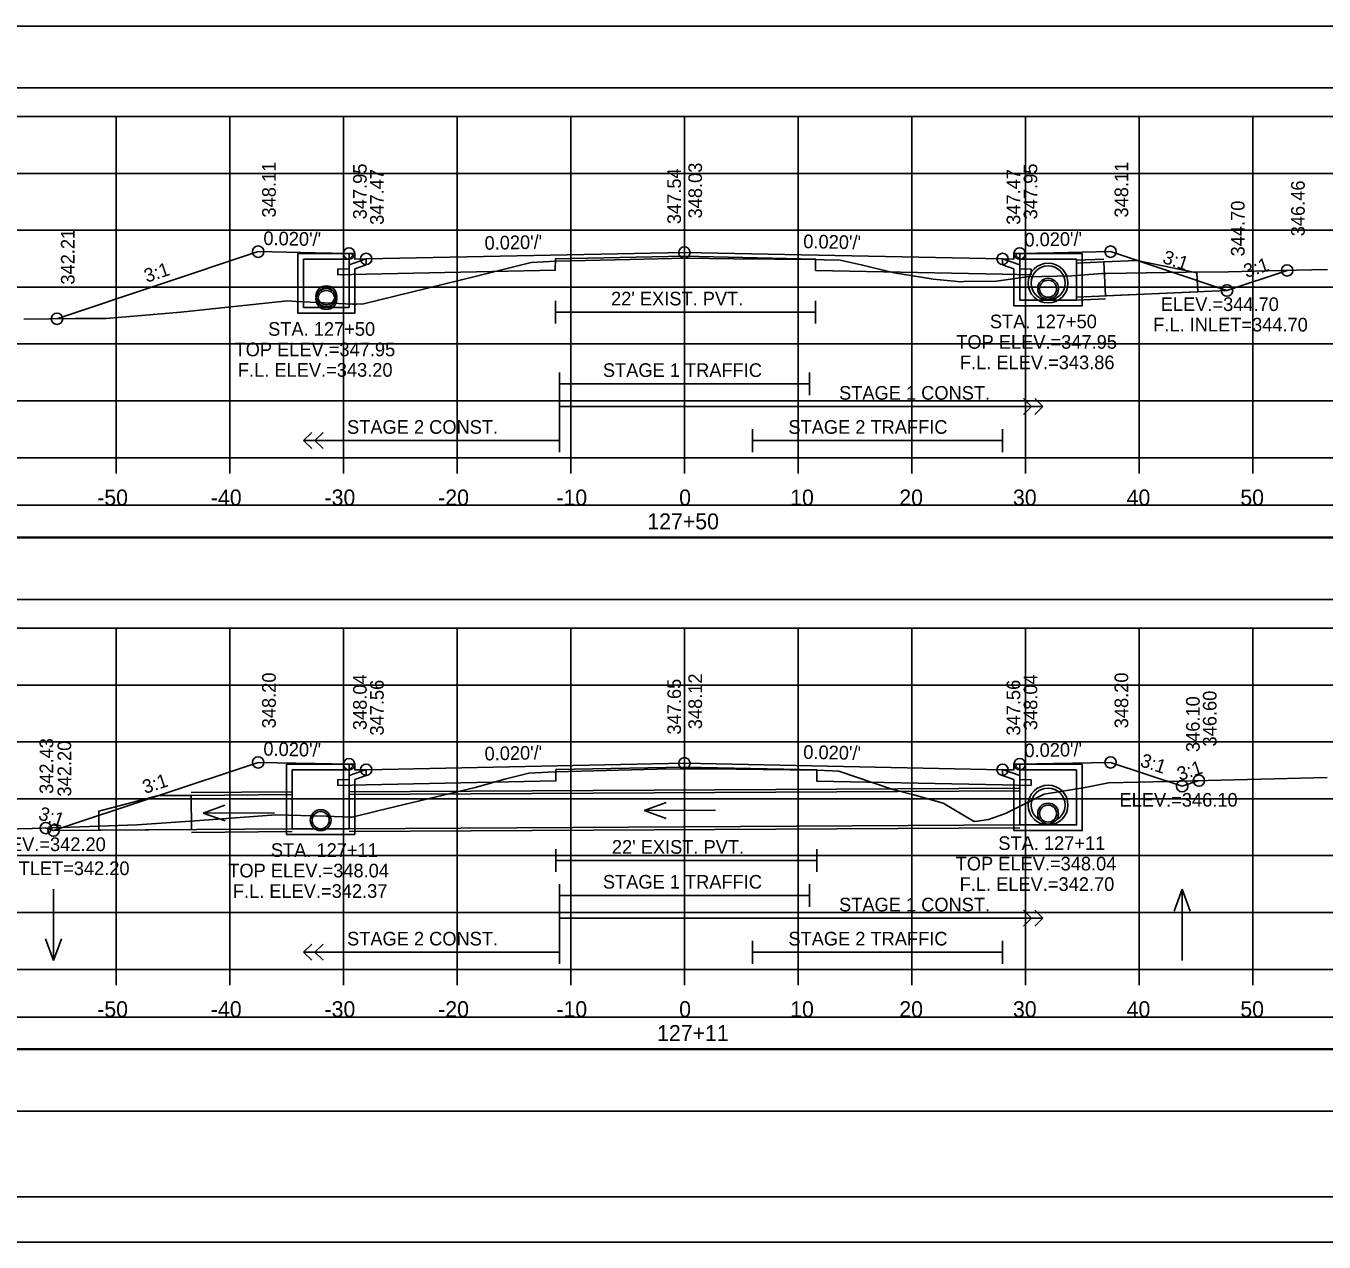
# Model space of a CAD drawing. Extents: x 1368122 to 1710785, y 373130 to 557566.
# Drawn here: x 1368631 to 1368745.2, y 376970.4 to 377077.4 of the extents above; entities that cross this region are included whole.
import ezdxf

# ---------------------------------------------------------------- set-up
doc = ezdxf.new("R2010")
doc.units = 0
for name, color, linetype in [('R_Alt Surface', 7, 'Continuous'), ('R_Axis', 7, 'Continuous'), ('R_Axis Annot', 7, 'Continuous'), ('R_Border', 7, 'Continuous'), ('R_Exist Surface', 7, 'Continuous'), ('R_Fin Surface', 7, 'Continuous'), ('R_Grid', 7, 'Continuous'), ('R_No Plot', 7, 'Continuous'), ('R_Striping', 7, 'Continuous'), ('R_Water', 7, 'Continuous'), ('R_Water Annot', 7, 'Continuous'), ('R_Xsect Elev', 7, 'Continuous'), ('R_Xsect Slope', 7, 'Continuous')]:
    doc.layers.add(name, color=color, linetype=linetype)

msp = doc.modelspace()

# ---------------------------------------------------------------- linework, layer by layer
for points in [[(1368539.73, 377071.92), (1368838.03, 377071.92), (1368838.03, 377077.33), (1368539.73, 377077.33)], [(1368539.73, 377026.92), (1368838.03, 377026.92), (1368838.03, 377032.33), (1368539.73, 377032.33)], [(1368539.73, 376981.92), (1368838.03, 376981.92), (1368838.03, 376987.33), (1368539.73, 376987.33)]]:
    msp.add_lwpolyline(points, close=True)
at = {"layer": 'R_Alt Surface'}
for points in [[(1368718.38, 377057.35), (1368718.38, 377056), (1368719.38, 377055.98), (1368719.38, 377055.48), (1368716.88, 377055.53), (1368700.43, 377055.86), (1368700.43, 377056.86), (1368688.88, 377057.1), (1368677.53, 377056.87), (1368677.52, 377055.87), (1368660.88, 377055.53), (1368658.38, 377055.48), (1368658.38, 377055.98), (1368659.38, 377056), (1368659.38, 377057.35)], [(1368677.53, 377053.18), (1368677.53, 377051.18)], [(1368700.43, 377053.18), (1368700.43, 377051.18)], [(1368677.53, 377052.18), (1368700.43, 377052.18)], [(1368718.38, 377012.43), (1368718.38, 377011.09), (1368719.38, 377011.07), (1368719.38, 377010.57), (1368716.88, 377010.62), (1368700.52, 377010.95), (1368700.52, 377011.95), (1368688.88, 377012.18), (1368677.57, 377011.96), (1368677.57, 377010.96), (1368660.88, 377010.62), (1368658.38, 377010.57), (1368658.38, 377011.07), (1368659.38, 377011.09), (1368659.38, 377012.43)], [(1368677.57, 377004.96), (1368677.57, 377002.96)], [(1368677.57, 377003.96), (1368700.52, 377003.96)], [(1368700.52, 377004.96), (1368700.52, 377002.96)]]:
    msp.add_lwpolyline(points, dxfattribs=at)
for points in [[(1368539.73, 377032.39), (1368838.03, 377032.39), (1368838.03, 377035.2), (1368539.73, 377035.2)], [(1368539.73, 376987.39), (1368838.03, 376987.39), (1368838.03, 376990.2), (1368539.73, 376990.2)]]:
    msp.add_lwpolyline(points, close=True, dxfattribs=at)
at = {"layer": 'R_Axis'}
for p, q in [((1368538.88, 377039.39), (1368838.88, 377039.39)), ((1368638.88, 377037.99), (1368638.88, 377039.39)), ((1368648.88, 377037.99), (1368648.88, 377039.39)), ((1368658.88, 377037.99), (1368658.88, 377039.39)), ((1368668.88, 377037.99), (1368668.88, 377039.39)), ((1368678.88, 377037.99), (1368678.88, 377039.39)), ((1368688.88, 377037.99), (1368688.88, 377039.39)), ((1368698.88, 377037.99), (1368698.88, 377039.39)), ((1368708.88, 377037.99), (1368708.88, 377039.39)), ((1368718.88, 377037.99), (1368718.88, 377039.39)), ((1368728.88, 377037.99), (1368728.88, 377039.39)), ((1368738.88, 377037.99), (1368738.88, 377039.39)), ((1368538.88, 376994.39), (1368838.88, 376994.39)), ((1368638.88, 376992.99), (1368638.88, 376994.39)), ((1368648.88, 376992.99), (1368648.88, 376994.39)), ((1368658.88, 376992.99), (1368658.88, 376994.39)), ((1368668.88, 376992.99), (1368668.88, 376994.39)), ((1368678.88, 376992.99), (1368678.88, 376994.39)), ((1368688.88, 376992.99), (1368688.88, 376994.39)), ((1368698.88, 376992.99), (1368698.88, 376994.39)), ((1368708.88, 376992.99), (1368708.88, 376994.39)), ((1368718.88, 376992.99), (1368718.88, 376994.39)), ((1368728.88, 376992.99), (1368728.88, 376994.39)), ((1368738.88, 376992.99), (1368738.88, 376994.39))]:
    msp.add_line(p, q, dxfattribs=at)
at = {"layer": 'R_Border'}
msp.add_line((1368847.06, 376974.39), (1368530.88, 376974.39), dxfattribs=at)
at = {"layer": 'R_Exist Surface'}
for points in [[(1368630.77, 377051.58), (1368635.28, 377051.62), (1368638.02, 377051.63), (1368642.84, 377052.03), (1368644.57, 377052.18), (1368651.21, 377052.88), (1368653.97, 377053.17), (1368654.73, 377053.14), (1368659.68, 377052.9), (1368660.05, 377052.9), (1368660.66, 377052.91), (1368666.16, 377054.27), (1368670.7, 377055.39), (1368672.36, 377055.8), (1368675.4, 377056.56), (1368676.49, 377056.61), (1368677.53, 377056.66), (1368684.1, 377056.82), (1368688.94, 377056.93), (1368693.19, 377056.89), (1368700.43, 377056.83), (1368701.18, 377056.8), (1368702.59, 377056.76), (1368704.44, 377056.34), (1368707.33, 377055.66), (1368709.88, 377055.25), (1368710.78, 377055.09), (1368712.63, 377054.91), (1368713.13, 377054.87), (1368713.48, 377054.88), (1368716.34, 377054.92), (1368717.37, 377055.07), (1368719.01, 377055.29), (1368722.96, 377055.39), (1368725.6, 377055.59), (1368726, 377055.59), (1368733.04, 377055.72), (1368736.74, 377055.73), (1368741.36, 377055.84), (1368745.47, 377055.94)], [(1368620.34, 377006.51), (1368631.51, 377006.78), (1368638.21, 377007.01), (1368640.74, 377007.09), (1368646.24, 377007.49), (1368652.92, 377007.98), (1368657.36, 377007.87), (1368659.49, 377007.77), (1368659.66, 377007.78), (1368662.02, 377008.35), (1368670.48, 377010.38), (1368673.08, 377011.11), (1368675.18, 377011.65), (1368676.9, 377011.73), (1368677.57, 377011.77), (1368686.45, 377011.99), (1368688.69, 377012.04), (1368691.09, 377012.02), (1368700.52, 377011.9), (1368701.89, 377011.84), (1368702.48, 377011.82), (1368707.21, 377010.21), (1368707.44, 377010.15), (1368709.08, 377009.75), (1368711.64, 377009.02), (1368714.32, 377007.43), (1368714.37, 377007.41), (1368714.46, 377007.4), (1368715.65, 377007.57), (1368717.13, 377008.09), (1368720.52, 377009.79), (1368724.14, 377010.38), (1368726.18, 377010.78), (1368731.41, 377010.92), (1368745.42, 377011.26)]]:
    msp.add_lwpolyline(points, dxfattribs=at)
at = {"layer": 'R_Fin Surface'}
for points in [[(1368633.68, 377051.61), (1368651.38, 377057.51), (1368656.38, 377057.41), (1368659.38, 377057.35), (1368659.88, 377057.35), (1368659.88, 377056.85), (1368660.88, 377056.87), (1368688.88, 377057.43), (1368716.88, 377056.87), (1368717.88, 377056.85), (1368717.88, 377057.35), (1368718.38, 377057.35), (1368721.38, 377057.41), (1368726.38, 377057.51), (1368736.62, 377054.09), (1368741.91, 377055.86)], [(1368632.69, 377006.82), (1368633.38, 377006.59), (1368651.38, 377012.59), (1368656.38, 377012.49), (1368659.38, 377012.43), (1368659.88, 377012.43), (1368659.88, 377011.93), (1368660.88, 377011.95), (1368688.88, 377012.51), (1368716.88, 377011.95), (1368717.88, 377011.93), (1368717.88, 377012.43), (1368718.38, 377012.43), (1368721.38, 377012.49), (1368726.38, 377012.59), (1368732.67, 377010.5), (1368734.15, 377010.99)]]:
    msp.add_lwpolyline(points, dxfattribs=at)
at = {"layer": 'R_Grid'}
for p, q in [((1368538.88, 377069.39), (1368838.88, 377069.39)), ((1368638.88, 377039.39), (1368638.88, 377069.39)), ((1368648.88, 377039.39), (1368648.88, 377069.39)), ((1368658.88, 377039.39), (1368658.88, 377069.39)), ((1368668.88, 377039.39), (1368668.88, 377069.39)), ((1368678.88, 377039.39), (1368678.88, 377069.39)), ((1368688.88, 377039.39), (1368688.88, 377069.39)), ((1368698.88, 377039.39), (1368698.88, 377069.39)), ((1368708.88, 377039.39), (1368708.88, 377069.39)), ((1368718.88, 377039.39), (1368718.88, 377069.39)), ((1368728.88, 377039.39), (1368728.88, 377069.39)), ((1368738.88, 377039.39), (1368738.88, 377069.39)), ((1368538.88, 377064.39), (1368838.88, 377064.39)), ((1368538.88, 377059.39), (1368838.88, 377059.39)), ((1368538.88, 377054.39), (1368838.88, 377054.39)), ((1368538.88, 377049.39), (1368838.88, 377049.39)), ((1368538.88, 377044.39), (1368838.88, 377044.39)), ((1368538.88, 377039.39), (1368838.88, 377039.39)), ((1368538.88, 377024.39), (1368838.88, 377024.39)), ((1368638.88, 376994.39), (1368638.88, 377024.39)), ((1368648.88, 376994.39), (1368648.88, 377024.39)), ((1368658.88, 376994.39), (1368658.88, 377024.39)), ((1368668.88, 376994.39), (1368668.88, 377024.39)), ((1368678.88, 376994.39), (1368678.88, 377024.39)), ((1368688.88, 376994.39), (1368688.88, 377024.39)), ((1368698.88, 376994.39), (1368698.88, 377024.39)), ((1368708.88, 376994.39), (1368708.88, 377024.39)), ((1368718.88, 376994.39), (1368718.88, 377024.39)), ((1368728.88, 376994.39), (1368728.88, 377024.39)), ((1368738.88, 376994.39), (1368738.88, 377024.39)), ((1368538.88, 377019.39), (1368838.88, 377019.39)), ((1368538.88, 377014.39), (1368838.88, 377014.39)), ((1368538.88, 377009.39), (1368838.88, 377009.39)), ((1368538.88, 377004.39), (1368838.88, 377004.39)), ((1368538.88, 376999.39), (1368838.88, 376999.39)), ((1368538.88, 376994.39), (1368838.88, 376994.39))]:
    msp.add_line(p, q, dxfattribs=at)
at = {"layer": 'R_No Plot'}
for p, q in [((1368725.78, 377056.86), (1368723.38, 377056.75)), ((1368725.93, 377053.37), (1368723.38, 377053.25)), ((1368654.38, 377010.01), (1368645.49, 377009.94)), ((1368718.38, 377010.34), (1368659.38, 377010.01)), ((1368654.38, 377006.51), (1368645.52, 377006.44)), ((1368718.38, 377006.84), (1368659.38, 377006.51)), ((1368518.48, 376970.41), (1368851.81, 376970.41))]:
    msp.add_line(p, q, dxfattribs=at)
for points in [[(1368518.47, 377183.75), (1368851.81, 377183.75), (1368851.81, 376970.41), (1368518.47, 376970.41)], [(1368764.8, 377179.85), (1368784.42, 377179.85), (1368784.42, 377169.97), (1368800.53, 377169.97), (1368823.73, 377169.97), (1368823.85, 377141.82), (1368847.06, 377141.82), (1368847.06, 376974.39), (1368530.88, 376974.39), (1368530.88, 377179.85)]]:
    msp.add_lwpolyline(points, close=True, dxfattribs=at)
for centre, radius in [((1368651.38, 377057.51), 0.5), ((1368659.38, 377057.35), 0.5), ((1368688.88, 377057.43), 0.5), ((1368718.38, 377057.35), 0.5), ((1368726.38, 377057.51), 0.5), ((1368660.88, 377056.87), 0.5), ((1368716.88, 377056.87), 0.5), ((1368720.88, 377054.75), 1.75), ((1368741.91, 377055.86), 0.5), ((1368657.38, 377053.59), 0.917), ((1368657.38, 377053.34), 0.917), ((1368720.88, 377054.25), 0.917), ((1368736.62, 377054.09), 0.5), ((1368633.68, 377051.61), 0.5), ((1368651.38, 377012.59), 0.5), ((1368688.88, 377012.51), 0.5), ((1368726.38, 377012.59), 0.5), ((1368659.38, 377012.43), 0.5), ((1368660.88, 377011.95), 0.5), ((1368716.88, 377011.95), 0.5), ((1368718.38, 377012.43), 0.5), ((1368732.67, 377010.5), 0.5), ((1368734.15, 377010.99), 0.5), ((1368720.88, 377008.84), 1.75), ((1368720.88, 377008.09), 0.917), ((1368632.69, 377006.82), 0.5), ((1368656.88, 377007.51), 0.917), ((1368656.88, 377007.51), 0.917), ((1368633.38, 377006.59), 0.5)]:
    msp.add_circle(centre, radius, dxfattribs=at)
at = {"layer": 'R_Striping'}
for p, q in [((1368719.42, 377043.89), (1368718.71, 377044.6)), ((1368718.71, 377043.19), (1368719.42, 377043.89)), ((1368720.42, 377043.89), (1368719.71, 377044.6)), ((1368719.71, 377043.19), (1368720.42, 377043.89)), ((1368655.38, 377040.89), (1368656.09, 377041.6)), ((1368656.38, 377040.89), (1368657.09, 377041.6)), ((1368655.38, 377040.89), (1368677.88, 377040.89)), ((1368656.09, 377040.19), (1368655.38, 377040.89)), ((1368657.09, 377040.19), (1368656.38, 377040.89)), ((1368719.42, 376998.89), (1368718.71, 376999.6)), ((1368720.42, 376998.89), (1368719.71, 376999.6)), ((1368718.71, 376998.19), (1368719.42, 376998.89)), ((1368719.71, 376998.19), (1368720.42, 376998.89)), ((1368655.38, 376995.89), (1368656.09, 376996.6)), ((1368655.38, 376995.89), (1368677.88, 376995.89)), ((1368656.09, 376995.19), (1368655.38, 376995.89)), ((1368656.38, 376995.89), (1368657.09, 376996.6)), ((1368657.09, 376995.19), (1368656.38, 376995.89))]:
    msp.add_line(p, q, dxfattribs=at)
for points in [[(1368677.88, 377046.89), (1368677.88, 377039.89)], [(1368699.88, 377046.89), (1368699.88, 377044.89)], [(1368677.88, 377045.89), (1368699.88, 377045.89)], [(1368677.88, 377043.89), (1368720.42, 377043.89)], [(1368694.88, 377041.89), (1368694.88, 377039.89)], [(1368716.88, 377041.89), (1368716.88, 377039.89)], [(1368694.88, 377040.89), (1368716.88, 377040.89)], [(1368677.88, 377001.89), (1368677.88, 376994.89)], [(1368699.88, 377001.89), (1368699.88, 376999.89)], [(1368677.88, 377000.89), (1368699.88, 377000.89)], [(1368677.88, 376998.89), (1368720.42, 376998.89)], [(1368694.88, 376996.89), (1368694.88, 376994.89)], [(1368694.88, 376995.89), (1368716.88, 376995.89)], [(1368716.88, 376996.89), (1368716.88, 376994.89)]]:
    msp.add_lwpolyline(points, dxfattribs=at)
at = {"layer": 'R_Water'}
for p, q in [((1368654.88, 377057.35), (1368659.63, 377057.35)), ((1368654.88, 377055.85), (1368654.88, 377057.35)), ((1368655.38, 377055.85), (1368655.38, 377056.85)), ((1368655.38, 377056.85), (1368659.38, 377056.85)), ((1368659.71, 377057.18), (1368659.38, 377056.85)), ((1368660.88, 377056.87), (1368659.38, 377056.35)), ((1368659.71, 377057.18), (1368659.63, 377057.35)), ((1368716.88, 377056.87), (1368718.38, 377056.35)), ((1368718.05, 377057.18), (1368718.13, 377057.35)), ((1368718.05, 377057.18), (1368718.38, 377056.85)), ((1368723.88, 377057.35), (1368718.13, 377057.35)), ((1368723.38, 377056.85), (1368718.38, 377056.85)), ((1368723.38, 377055.85), (1368723.38, 377056.85)), ((1368725.79, 377056.61), (1368723.38, 377056.5)), ((1368723.88, 377055.85), (1368723.88, 377057.35)), ((1368659.38, 377055.85), (1368659.38, 377056.35)), ((1368660.88, 377056.34), (1368659.88, 377055.99)), ((1368659.88, 377055.85), (1368659.88, 377055.99)), ((1368716.88, 377056.34), (1368717.88, 377055.99)), ((1368717.88, 377055.85), (1368717.88, 377055.99)), ((1368718.38, 377055.85), (1368718.38, 377056.35)), ((1368736.62, 377054.09), (1368723.38, 377053.5)), ((1368653.88, 377012.44), (1368659.63, 377012.44)), ((1368653.88, 377010.94), (1368653.88, 377012.44)), ((1368654.38, 377010.94), (1368654.38, 377011.94)), ((1368654.38, 377011.94), (1368659.38, 377011.94)), ((1368659.71, 377012.27), (1368659.38, 377011.94)), ((1368660.88, 377011.96), (1368659.38, 377011.44)), ((1368659.71, 377012.27), (1368659.63, 377012.44)), ((1368716.88, 377011.96), (1368718.38, 377011.44)), ((1368718.05, 377012.27), (1368718.13, 377012.44)), ((1368718.05, 377012.27), (1368718.38, 377011.94)), ((1368723.88, 377012.44), (1368718.13, 377012.44)), ((1368723.38, 377011.94), (1368718.38, 377011.94)), ((1368723.38, 377010.94), (1368723.38, 377011.94)), ((1368723.88, 377010.94), (1368723.88, 377012.44)), ((1368659.38, 377010.94), (1368659.38, 377011.44)), ((1368660.88, 377011.43), (1368659.88, 377011.08)), ((1368659.88, 377010.94), (1368659.88, 377011.08)), ((1368716.88, 377011.43), (1368717.88, 377011.08)), ((1368717.88, 377010.94), (1368717.88, 377011.08)), ((1368718.38, 377010.94), (1368718.38, 377011.44)), ((1368654.38, 377009.76), (1368645.5, 377009.69)), ((1368718.38, 377010.09), (1368659.38, 377009.76)), ((1368654.38, 377006.76), (1368633.38, 377006.59)), ((1368718.38, 377007.09), (1368659.38, 377006.76))]:
    msp.add_line(p, q, dxfattribs=at)
for points in [[(1368660.88, 377056.34), (1368660.88, 377056.87)], [(1368716.88, 377056.34), (1368716.88, 377056.87)], [(1368659.88, 377055.85), (1368659.88, 377052.09), (1368657.38, 377052.09), (1368654.88, 377052.09), (1368654.88, 377055.85)], [(1368659.38, 377055.85), (1368659.38, 377052.59), (1368657.38, 377052.59), (1368655.38, 377052.59), (1368655.38, 377055.85)], [(1368723.88, 377055.85), (1368723.88, 377052.75), (1368720.88, 377052.75), (1368717.88, 377052.75), (1368717.88, 377055.85)], [(1368723.38, 377055.85), (1368723.38, 377053.25), (1368720.88, 377053.25), (1368718.38, 377053.25), (1368718.38, 377055.85)], [(1368660.88, 377011.43), (1368660.88, 377011.96)], [(1368716.88, 377011.43), (1368716.88, 377011.96)], [(1368659.88, 377010.94), (1368659.88, 377006.26), (1368656.88, 377006.26), (1368653.88, 377006.26), (1368653.88, 377010.94)], [(1368659.38, 377010.94), (1368659.38, 377006.76), (1368656.88, 377006.76), (1368654.38, 377006.76), (1368654.38, 377010.94)], [(1368723.88, 377010.94), (1368723.88, 377006.59), (1368720.88, 377006.59), (1368717.88, 377006.59), (1368717.88, 377010.94)], [(1368723.38, 377010.94), (1368723.38, 377007.09), (1368720.88, 377007.09), (1368718.38, 377007.09), (1368718.38, 377010.94)]]:
    msp.add_lwpolyline(points, dxfattribs=at)
for points in [[(1368725.79, 377056.61), (1368725.92, 377053.61), (1368734.06, 377053.98), (1368733.98, 377055.64), (1368728.68, 377056.74)], [(1368645.5, 377009.69), (1368645.52, 377006.69), (1368637.37, 377006.63), (1368637.36, 377008.29), (1368642.6, 377009.67)]]:
    msp.add_lwpolyline(points, close=True, dxfattribs=at)
for centre, radius in [((1368720.88, 377054.75), 1.5), ((1368657.38, 377053.59), 0.75), ((1368720.88, 377054.25), 0.75), ((1368657.38, 377053.34), 0.75), ((1368720.88, 377008.84), 1.5), ((1368720.88, 377008.09), 0.75), ((1368656.88, 377007.51), 0.75), ((1368656.88, 377007.51), 0.75)]:
    msp.add_circle(centre, radius, dxfattribs=at)
at = {"layer": 'R_Water Annot'}
for p, q in [((1368646.54, 377008.12), (1368648.46, 377008.84)), ((1368685.35, 377008.36), (1368687.27, 377009.07)), ((1368652.82, 377008.17), (1368646.54, 377008.12)), ((1368646.54, 377008.12), (1368648.47, 377007.44)), ((1368691.63, 377008.4), (1368685.35, 377008.36)), ((1368685.35, 377008.36), (1368687.28, 377007.67)), ((1368633.38, 377001.44), (1368633.38, 376995.16)), ((1368732.67, 377001.44), (1368731.97, 376999.52)), ((1368732.67, 376995.16), (1368732.67, 377001.44)), ((1368732.67, 377001.44), (1368733.37, 376999.52)), ((1368633.38, 376995.16), (1368632.68, 376997.08)), ((1368633.38, 376995.16), (1368634.08, 376997.08))]:
    msp.add_line(p, q, dxfattribs=at)
at = {"layer": 'R_Xsect Elev'}
for p, q in [((1368688.88, 377056.93), (1368688.88, 377066.93)), ((1368688.88, 377012.04), (1368688.88, 377022.04))]:
    msp.add_line(p, q, dxfattribs=at)

# ---------------------------------------------------------------- texts
at = {"layer": 'R_Axis Annot'}
for s, p in [('-50', (1368637.22, 377035.19)), ('-40', (1368647.22, 377035.19)), ('-30', (1368657.22, 377035.19)), ('-20', (1368667.22, 377035.19)), ('-10', (1368677.62, 377035.19)), ('0', (1368688.42, 377035.19)), ('10', (1368698.19, 377035.19)), ('20', (1368707.79, 377035.19)), ('30', (1368717.79, 377035.19)), ('40', (1368727.79, 377035.19)), ('50', (1368737.79, 377035.19)), ('127+50', (1368685.62, 377033.09)), ('-50', (1368637.22, 376990.19)), ('-40', (1368647.22, 376990.19)), ('-30', (1368657.22, 376990.19)), ('-20', (1368667.22, 376990.19)), ('-10', (1368677.62, 376990.19)), ('0', (1368688.42, 376990.19)), ('10', (1368698.19, 376990.19)), ('20', (1368707.79, 376990.19)), ('30', (1368717.79, 376990.19)), ('40', (1368727.79, 376990.19)), ('50', (1368737.79, 376990.19)), ('127+11', (1368686.48, 376988.09))]:
    msp.add_text(s, height=1.4, dxfattribs=at).set_placement(p)
at = {"layer": 'R_Striping'}
for s, p in [('STAGE 1 TRAFFIC', (1368681.71, 377046.49)), ('STAGE 1 CONST.', (1368702.49, 377044.49)), ('STAGE 2 CONST.', (1368659.2, 377041.49)), ('STAGE 2 TRAFFIC', (1368698.03, 377041.49)), ('STAGE 1 TRAFFIC', (1368681.71, 377001.49)), ('STAGE 1 CONST.', (1368702.49, 376999.49)), ('STAGE 2 CONST.', (1368659.2, 376996.49)), ('STAGE 2 TRAFFIC', (1368698.03, 376996.49))]:
    msp.add_text(s, height=1.2, dxfattribs=at).set_placement(p)
at = {"layer": 'R_Water'}
for p in [(1368682.43, 377052.78), (1368682.5, 377004.56)]:
    msp.add_text("22' EXIST. PVT.", height=1.2, dxfattribs=at).set_placement(p)
at = {"layer": 'R_Water Annot'}
for s, p in [('STA. 127+50', (1368715.76, 377050.77)), ('STA. 127+50', (1368652.26, 377050.11)), ('F.L. INLET=344.70', (1368730.13, 377050.49)), ('TOP ELEV.=347.95', (1368712.8, 377048.97)), ('TOP ELEV.=347.95', (1368649.3, 377048.31)), ('F.L. ELEV.=343.20', (1368649.6, 377046.51)), ('F.L. ELEV.=343.86', (1368713.12, 377047.17)), ('STA. 127+11', (1368652.5, 377004.28)), ('STA. 127+11', (1368716.5, 377004.89)), ('F.L. OUTLET=342.20', (1368624.68, 377002.68)), ('TOP ELEV.=348.04', (1368712.75, 377003.09)), ('TOP ELEV.=348.04', (1368648.75, 377002.48)), ('F.L. ELEV.=342.37', (1368649.15, 377000.68)), ('F.L. ELEV.=342.70', (1368713.1, 377001.29))]:
    msp.add_text(s, height=1.2, dxfattribs=at).set_placement(p)
at = {"layer": 'R_Xsect Elev'}
for s, p in [('348.11', (1368652.93, 377060.51)), ('347.95', (1368660.93, 377060.35)), ('347.47', (1368662.43, 377059.87)), ('347.54', (1368688.58, 377059.93)), ('348.03', (1368690.43, 377060.43)), ('347.47', (1368718.43, 377059.87)), ('347.95', (1368719.93, 377060.35)), ('348.11', (1368727.93, 377060.51)), ('346.46', (1368743.46, 377058.86)), ('344.70', (1368738.17, 377057.09)), ('342.21', (1368635.23, 377054.61)), ('348.20', (1368652.93, 377015.59)), ('348.04', (1368660.93, 377015.43)), ('347.65', (1368688.58, 377015.04)), ('348.12', (1368690.43, 377015.51)), ('348.04', (1368719.93, 377015.43)), ('348.20', (1368727.93, 377015.59)), ('347.56', (1368662.43, 377014.95)), ('347.56', (1368718.43, 377014.95)), ('346.60', (1368735.7, 377013.99)), ('346.10', (1368734.22, 377013.5)), ('342.43', (1368633.35, 377009.82)), ('342.20', (1368634.93, 377009.59))]:
    msp.add_text(s, height=1.2, rotation=90, dxfattribs=at).set_placement(p)
for s, p in [('ELEV.=344.70', (1368730.79, 377052.29)), ('ELEV.=346.10', (1368727.16, 377008.7)), ('ELEV.=342.20', (1368627.58, 377004.79))]:
    msp.add_text(s, height=1.2, dxfattribs=at).set_placement(p)
at = {"layer": 'R_Xsect Slope'}
for s, rotation, p in [("0.020'/'", 358.8542, (1368651.83, 377058.1)), ("0.020'/'", 1.1458, (1368671.31, 377057.67)), ("0.020'/'", 358.8542, (1368699.33, 377057.82)), ("0.020'/'", 1.1458, (1368718.81, 377057.95)), ('3:1', 341.5651, (1368730.87, 377056.54)), ('3:1', 18.4349, (1368641.58, 377054.77)), ('3:1', 18.4349, (1368738.32, 377055.19)), ("0.020'/'", 358.8542, (1368651.83, 377013.19)), ("0.020'/'", 1.1458, (1368718.81, 377013.04)), ("0.020'/'", 1.1458, (1368671.31, 377012.76)), ("0.020'/'", 358.8542, (1368699.33, 377012.91)), ('3:1', 341.5651, (1368728.9, 377012.28)), ('3:1', 18.4349, (1368732.46, 377010.95)), ('3:1', 18.4349, (1368641.43, 377009.81)), ('3:1', 341.5651, (1368631.96, 377007.61))]:
    msp.add_text(s, height=1.2, rotation=rotation, dxfattribs=at).set_placement(p)

doc.saveas('drawing.dxf')
